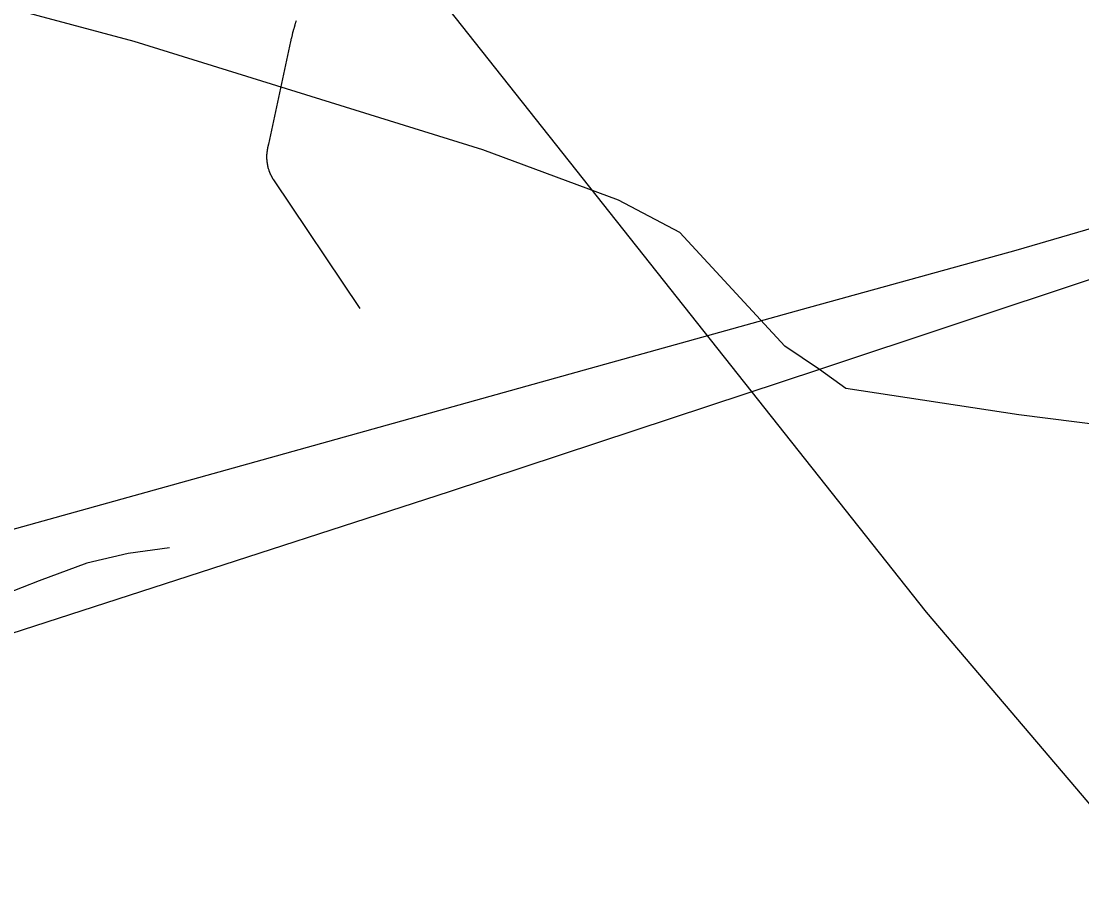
# Model space of a CAD drawing. Extents: x 1268485 to 1426702, y 514839 to 616766.
# Drawn here: x 1383519 to 1384546, y 557873 to 558707 of the extents above; entities that cross this region are included whole.
import ezdxf

# ---------------------------------------------------------------- set-up
doc = ezdxf.new("R2010")
doc.units = 0
for name, color, linetype in [('Old_Level_35', 7, 'Continuous'), ('Old_Level_44', 7, 'Continuous'), ('Old_Level_48', 7, 'Continuous'), ('Old_Level_49', 7, 'Continuous'), ('Old_Level_56', 7, 'Continuous')]:
    doc.layers.add(name, color=color, linetype=linetype)

msp = doc.modelspace()

# ---------------------------------------------------------------- linework, layer by layer
at = {"layer": 'Old_Level_35'}
for p, q in [((1383780.144, 558687.829), (1383758.716, 558588.122)), ((1383763.535, 558553.776), (1383847.298, 558428.951))]:
    msp.add_line(p, q, dxfattribs=at)
for points in [[(1383785.373, 558707.668), (1383785.27, 558707.207), (1383785.168, 558706.745), (1383784.963, 558706.232), (1383784.86, 558705.822), (1383784.655, 558705.309), (1383784.45, 558704.899), (1383784.347, 558704.387), (1383784.245, 558703.926), (1383784.142, 558703.413), (1383784.04, 558703.003), (1383783.835, 558702.49), (1383783.732, 558702.08), (1383783.63, 558701.568), (1383783.527, 558701.055), (1383783.425, 558700.645), (1383783.22, 558700.132), (1383783.015, 558699.67), (1383782.912, 558699.21), (1383782.707, 558698.748), (1383782.604, 558698.235), (1383782.502, 558697.825), (1383782.399, 558697.312), (1383782.297, 558696.8), (1383782.092, 558696.39), (1383781.989, 558695.877), (1383781.887, 558695.416), (1383781.784, 558694.954), (1383781.579, 558694.493), (1383781.579, 558693.981), (1383781.477, 558693.519), (1383781.374, 558693.058), (1383781.272, 558692.545), (1383781.169, 558692.135), (1383780.964, 558691.623), (1383780.862, 558691.11), (1383780.759, 558690.7), (1383780.656, 558690.187), (1383780.451, 558689.675), (1383780.349, 558689.265), (1383780.246, 558688.752), (1383780.246, 558688.29), (1383780.144, 558687.829)], [(1383758.716, 558588.122), (1383758.613, 558587.815), (1383758.511, 558587.456), (1383758.408, 558587.149), (1383758.408, 558586.738), (1383758.203, 558586.379), (1383758.101, 558586.072), (1383757.998, 558585.713), (1383757.998, 558585.354), (1383757.896, 558584.996), (1383757.793, 558584.636), (1383757.793, 558584.329), (1383757.588, 558583.919), (1383757.588, 558583.56), (1383757.486, 558583.201), (1383757.486, 558582.893), (1383757.383, 558582.483), (1383757.383, 558582.125), (1383757.281, 558581.817), (1383757.281, 558581.458), (1383757.281, 558581.048), (1383757.075, 558580.689), (1383757.075, 558580.382), (1383757.075, 558580.023), (1383756.973, 558579.613), (1383756.973, 558579.254), (1383756.973, 558578.895), (1383756.973, 558578.587), (1383756.87, 558578.177), (1383756.87, 558577.819), (1383756.87, 558577.459), (1383756.87, 558577.101), (1383756.87, 558576.742), (1383756.87, 558576.383), (1383756.87, 558576.024), (1383756.87, 558575.614), (1383756.87, 558575.306), (1383756.87, 558574.948), (1383756.87, 558574.538), (1383756.87, 558574.179), (1383756.87, 558573.82), (1383756.973, 558573.513), (1383756.973, 558573.103), (1383756.973, 558572.743), (1383756.973, 558572.385), (1383757.075, 558572.026), (1383757.075, 558571.667), (1383757.075, 558571.308), (1383757.075, 558570.949), (1383757.281, 558570.539), (1383757.281, 558570.232), (1383757.383, 558569.873), (1383757.383, 558569.514), (1383757.486, 558569.104), (1383757.486, 558568.796), (1383757.588, 558568.437), (1383757.588, 558568.079), (1383757.793, 558567.771), (1383757.793, 558567.361), (1383757.896, 558567.002), (1383757.998, 558566.694), (1383757.998, 558566.336), (1383758.101, 558565.926), (1383758.203, 558565.618), (1383758.203, 558565.259), (1383758.408, 558564.951), (1383758.511, 558564.541), (1383758.613, 558564.183), (1383758.716, 558563.875), (1383758.921, 558563.516), (1383758.921, 558563.208), (1383759.023, 558562.798), (1383759.126, 558562.491), (1383759.229, 558562.132), (1383759.331, 558561.825), (1383759.536, 558561.517), (1383759.639, 558561.107), (1383759.741, 558560.799), (1383760.049, 558560.44), (1383760.151, 558560.133), (1383760.254, 558559.825), (1383760.356, 558559.415), (1383760.459, 558559.107), (1383760.664, 558558.8), (1383760.869, 558558.492), (1383760.971, 558558.134), (1383761.177, 558557.826), (1383761.279, 558557.519), (1383761.484, 558557.211), (1383761.587, 558556.852), (1383761.792, 558556.544), (1383761.997, 558556.186), (1383762.099, 558555.878), (1383762.407, 558555.571), (1383762.509, 558555.263), (1383762.714, 558554.955), (1383762.919, 558554.648), (1383763.125, 558554.391), (1383763.227, 558554.084), (1383763.535, 558553.776)], [(1383662.854, 558197.14), (1383622.869, 558191.449), (1383582.884, 558182.119), (1383536.542, 558164.997), (1383503.631, 558152.131), (1383421.508, 558129.267), (1383311.497, 558105.019), (1383222.3, 558082.105), (1383145.918, 558062.113), (1383105.112, 558054.269), (1383080.096, 558050.681), (1383037.958, 558040.685), (1382984.542, 558023.563), (1382887.142, 557974.299), (1382863.048, 557955.639), (1382829.01, 557939.85)]]:
    msp.add_lwpolyline(points, dxfattribs=at)
at = {"layer": 'Old_Level_44'}
msp.add_lwpolyline([(1382477.038, 557939.799), (1382505.335, 557944.105), (1382536.605, 557949.539), (1382601.504, 557963.328), (1382761.958, 558006.184), (1382822.961, 558023.511), (1382900.47, 558045.504), (1383267.616, 558147.209), (1383710.836, 558270.753), (1384064.654, 558369.691), (1384147.085, 558392.502), (1384275.96, 558428.182), (1384482.652, 558485.391), (1384667.507, 558539.32)], dxfattribs=at)
at = {"layer": 'Old_Level_48'}
msp.add_lwpolyline([(1386532.055, 561288.781), (1385856.481, 560115.548), (1385330.296, 559224.821), (1385207.465, 559577.123), (1384988.359, 560198.637), (1384005.705, 559580.446), (1383608.255, 559323.216), (1383660.113, 559271.325), (1383573.683, 559173.309), (1384395.778, 558134.678), (1384935.242, 557499.869), (1384850.586, 556981.387), (1385003.296, 557124.301), (1385448.147, 557117.654), (1386050.323, 556917.998), (1386496.621, 556747.791)], dxfattribs=at)
at = {"layer": 'Old_Level_49'}
msp.add_lwpolyline([(1386532.055, 561288.781), (1385856.481, 560115.548), (1385330.296, 559224.821), (1385207.465, 559577.123), (1384988.359, 560198.637), (1384005.705, 559580.446), (1383608.255, 559323.216), (1383660.113, 559271.325), (1383573.683, 559173.309), (1384395.778, 558134.678), (1384935.242, 557499.869), (1384850.586, 556981.387), (1385003.296, 557124.301), (1385448.147, 557117.654), (1386050.323, 556917.998), (1386496.621, 556747.791)], dxfattribs=at)
at = {"layer": 'Old_Level_56'}
for points in [[(1385910.993, 560032.857), (1385602.338, 559501.311), (1385318.732, 559040.997), (1385227.664, 558900.762), (1385184.653, 558851.603), (1384889.235, 558599.627), (1384812.1, 558545.153), (1384558.23, 558458.42), (1384292.317, 558369.929)], [(1384292.317, 558369.929), (1384258.758, 558392.615), (1384211.76, 558443.585), (1384156.924, 558502.717), (1384097.523, 558533.928), (1383966.442, 558582.789), (1383628.59, 558687.838), (1383409.663, 558746.472), (1383122.685, 558804.275), (1382845.43, 558848.076), (1382711.745, 558866.975), (1382577.894, 558877.674), (1382307.955, 558887.31), (1381956.21, 558908.6), (1381788.281, 558916.183), (1381678.19, 558914.397), (1381556.019, 558908.853), (1381453.812, 558901.106), (1381355.442, 558885.078), (1381190.142, 558824.575), (1381080.965, 558768.745), (1380981.345, 558700.717), (1380932.616, 558665.681)], [(1384292.317, 558369.929), (1383933.552, 558251.29), (1383359.522, 558065.152), (1383194.059, 558006.454), (1382850.18, 557921.533), (1382627.117, 557874.2), (1382283.374, 557895.327), (1382023.556, 557910.763), (1381873.557, 558013.831), (1381459.409, 558304.706), (1381112.255, 558544.007), (1380932.616, 558665.681)], [(1396260.871, 557140.885), (1395908.24, 557118.171), (1394904.031, 557042.943), (1394675.974, 557045.734), (1393951.289, 557128.757), (1393047.073, 557229.601), (1392020.809, 557340.907), (1391323.928, 557413.566), (1390713.047, 557484.093), (1390055.861, 557556.481), (1389283.663, 557584.934), (1388491.916, 557575.449), (1388265.51, 557566.987), (1388115.743, 557582.207), (1387856.887, 557635.442), (1387389.19, 557761.314), (1386806.007, 557915.524), (1386254.742, 558054.885), (1385900.008, 558126.458), (1385487.144, 558192.999), (1384878.509, 558275.687), (1384485.525, 558325.819), (1384317.957, 558351.403), (1384292.317, 558369.929)]]:
    msp.add_lwpolyline(points, dxfattribs=at)

doc.saveas('drawing.dxf')
